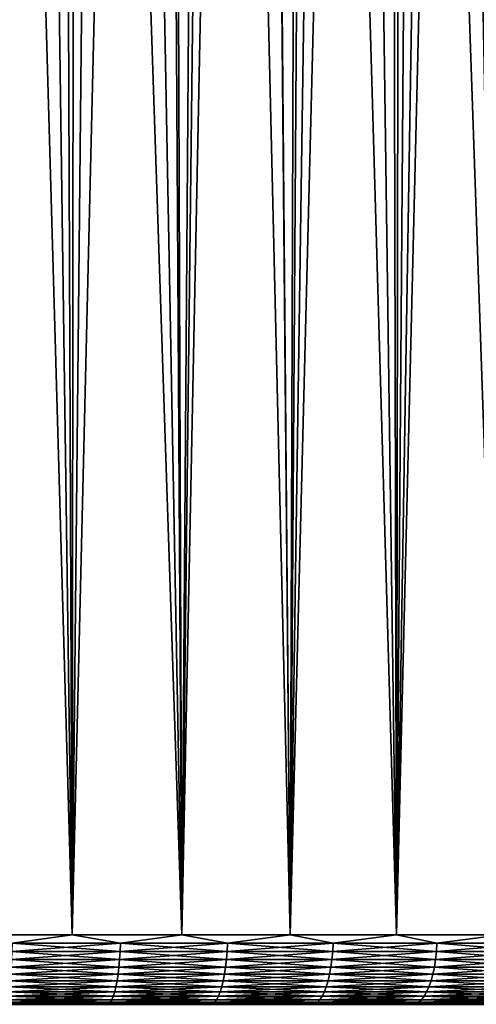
# Model space of a CAD drawing. Header units: metres. Extents: x -105 to 105, y -72 to 59.
# Tile 246 of 414: x 3.25 to 8.52, y -46.6 to -35.23. Entities that reach past the tile are written whole.
import ezdxf

# ---------------------------------------------------------------- set-up
doc = ezdxf.new("R2010")
doc.units = ezdxf.units.M
doc.layers.add('solid_509431_AD150_SW0001', color=7, linetype='CONTINUOUS')

msp = doc.modelspace()

# ---------------------------------------------------------------- linework, layer by layer
at = {"layer": 'solid_509431_AD150_SW0001'}
for points in [[(8.708877, 0.094635, -27.537439), (8.801719, -45.799999, -27.499229), (7.596418, -45.799999, -27.959316)], [(8.339525, -0.459432, -27.684847), (8.708877, 0.094635, -27.537439), (7.596418, -45.799999, -27.959316)], [(7.932608, -0.991242, -27.838734), (8.339525, -0.459432, -27.684847), (7.596418, -45.799999, -27.959316)], [(7.490045, -1.497266, -27.996248), (7.932608, -0.991242, -27.838734), (7.596418, -45.799999, -27.959316)], [(7.490045, -1.497266, -27.996248), (7.596418, -45.799999, -27.959316), (6.367217, -45.799999, -28.351099)], [(7.014879, -1.973551, -28.154146), (7.490045, -1.497266, -27.996248), (6.367217, -45.799999, -28.351099)], [(6.510724, -2.416627, -28.309244), (7.014879, -1.973551, -28.154146), (6.367217, -45.799999, -28.351099)], [(5.981711, -2.823559, -28.458546), (6.510724, -2.416627, -28.309244), (6.367217, -45.799999, -28.351099)], [(5.981711, -2.823559, -28.458546), (6.367217, -45.799999, -28.351099), (5.117981, -45.799999, -28.673342)], [(5.431322, -3.192712, -28.599506), (5.981711, -2.823559, -28.458546), (5.117981, -45.799999, -28.673342)], [(4.863314, -3.522787, -28.729958), (5.431322, -3.192712, -28.599506), (5.117981, -45.799999, -28.673342)], [(4.863314, -3.522787, -28.729958), (5.117981, -45.799999, -28.673342), (3.852643, -45.799999, -28.925034)], [(4.280476, -3.813432, -28.848167), (4.863314, -3.522787, -28.729958), (3.852643, -45.799999, -28.925034)], [(3.686414, -4.064144, -28.952654), (4.280476, -3.813432, -28.848167), (3.852643, -45.799999, -28.925034)], [(3.686414, -4.064144, -28.952654), (3.852643, -45.799999, -28.925034), (2.575183, -45.799999, -29.105381)], [(3.083935, -4.275063, -29.042305), (3.686414, -4.064144, -28.952654), (2.575183, -45.799999, -29.105381)], [(2.778164, -8.262861, 16.581596), (2.575183, -45.799999, 16.605381), (3.852643, -45.799999, 16.425034)], [(3.335215, -8.720942, 16.506897), (2.778164, -8.262861, 16.581596), (3.852643, -45.799999, 16.425034)], [(3.890133, -9.178746, 16.418633), (3.335215, -8.720942, 16.506897), (3.852643, -45.799999, 16.425034)], [(3.890133, -9.178746, 16.418633), (3.852643, -45.799999, 16.425034), (5.117981, -45.799999, 16.173342)], [(4.441618, -9.634481, 16.317057), (3.890133, -9.178746, 16.418633), (5.117981, -45.799999, 16.173342)], [(4.989218, -10.087836, 16.202343), (4.441618, -9.634481, 16.317057), (5.117981, -45.799999, 16.173342)], [(5.532023, -10.537575, 16.0748), (4.989218, -10.087836, 16.202343), (5.117981, -45.799999, 16.173342)], [(5.532023, -10.537575, 16.0748), (5.117981, -45.799999, 16.173342), (6.367217, -45.799999, 15.851098)], [(6.069523, -10.98319, 15.9347), (5.532023, -10.537575, 16.0748), (6.367217, -45.799999, 15.851098)], [(6.601126, -11.423987, 15.782366), (6.069523, -10.98319, 15.9347), (6.367217, -45.799999, 15.851098)], [(6.601126, -11.423987, 15.782366), (6.367217, -45.799999, 15.851098), (7.596418, -45.799999, 15.459316)], [(7.126254, -11.859236, 15.618162), (6.601126, -11.423987, 15.782366), (7.596418, -45.799999, 15.459316)], [(7.644522, -12.288606, 15.442425), (7.126254, -11.859236, 15.618162), (7.596418, -45.799999, 15.459316)], [(7.644522, -12.288606, 15.442425), (7.596418, -45.799999, 15.459316), (8.801719, -45.799999, 14.999229)], [(8.155377, -12.711317, 15.255576), (7.644522, -12.288606, 15.442425), (8.801719, -45.799999, 14.999229)], [(8.658558, -13.127224, 15.057965), (8.155377, -12.711317, 15.255576), (8.801719, -45.799999, 14.999229)], [(3.158331, -45.896431, -29.02623), (2.575183, -45.799999, -29.105381), (3.852643, -45.799999, -28.925034)], [(3.158331, -45.896431, 16.52623), (3.852643, -45.799999, 16.425034), (2.575183, -45.799999, 16.605381)], [(3.158331, -45.896431, -29.02623), (3.852643, -45.799999, -28.925034), (4.408226, -45.896431, -28.817659)], [(4.408226, -45.896431, 16.317659), (3.852643, -45.799999, 16.425034), (3.158331, -45.896431, 16.52623)], [(4.408226, -45.896431, -28.817659), (3.852643, -45.799999, -28.925034), (5.117981, -45.799999, -28.673342)], [(4.408226, -45.896431, 16.317659), (5.117981, -45.799999, 16.173342), (3.852643, -45.799999, 16.425034)], [(4.408226, -45.896431, -28.817659), (5.117981, -45.799999, -28.673342), (5.644734, -45.896431, -28.540552)], [(5.644734, -45.896431, 16.040552), (5.117981, -45.799999, 16.173342), (4.408226, -45.896431, 16.317659)], [(5.644734, -45.896431, -28.540552), (5.117981, -45.799999, -28.673342), (6.367217, -45.799999, -28.351099)], [(5.644734, -45.896431, 16.040552), (6.367217, -45.799999, 15.851098), (5.117981, -45.799999, 16.173342)], [(5.644734, -45.896431, -28.540552), (6.367217, -45.799999, -28.351099), (6.8641, -45.896431, -28.195747)], [(6.8641, -45.896431, 15.695748), (6.367217, -45.799999, 15.851098), (5.644734, -45.896431, 16.040552)], [(6.8641, -45.896431, -28.195747), (6.367217, -45.799999, -28.351099), (7.596418, -45.799999, -27.959316)], [(6.8641, -45.896431, 15.695748), (7.596418, -45.799999, 15.459316), (6.367217, -45.799999, 15.851098)], [(6.8641, -45.896431, -28.195747), (7.596418, -45.799999, -27.959316), (8.062618, -45.896431, -27.784296)], [(8.062618, -45.896431, 15.284296), (7.596418, -45.799999, 15.459316), (6.8641, -45.896431, 15.695748)], [(8.062618, -45.896431, -27.784296), (7.596418, -45.799999, -27.959316), (8.801719, -45.799999, -27.499229)], [(8.062618, -45.896431, 15.284296), (8.801719, -45.799999, 14.999229), (7.596418, -45.799999, 15.459316)], [(8.062618, -45.896431, -27.784296), (8.801719, -45.799999, -27.499229), (9.236651, -45.896431, -27.307446)], [(9.236651, -45.896431, 14.807445), (8.801719, -45.799999, 14.999229), (8.062618, -45.896431, 15.284296)], [(4.408226, -45.896431, -28.817659), (4.404883, -45.991547, -28.800547), (3.155936, -45.991547, -29.008959)], [(3.158331, -45.896431, -29.02623), (4.408226, -45.896431, -28.817659), (3.155936, -45.991547, -29.008959)], [(3.158331, -45.896431, 16.52623), (3.155936, -45.991547, 16.508959), (4.404883, -45.991547, 16.300547)], [(4.408226, -45.896431, 16.317659), (3.158331, -45.896431, 16.52623), (4.404883, -45.991547, 16.300547)], [(5.644734, -45.896431, -28.540552), (5.640454, -45.991547, -28.523649), (4.404883, -45.991547, -28.800547)], [(4.408226, -45.896431, -28.817659), (5.644734, -45.896431, -28.540552), (4.404883, -45.991547, -28.800547)], [(4.408226, -45.896431, 16.317659), (4.404883, -45.991547, 16.300547), (5.640454, -45.991547, 16.023649)], [(5.644734, -45.896431, 16.040552), (4.408226, -45.896431, 16.317659), (5.640454, -45.991547, 16.023649)], [(6.8641, -45.896431, -28.195747), (6.858894, -45.991547, -28.179106), (5.640454, -45.991547, -28.523649)], [(5.644734, -45.896431, -28.540552), (6.8641, -45.896431, -28.195747), (5.640454, -45.991547, -28.523649)], [(5.644734, -45.896431, 16.040552), (5.640454, -45.991547, 16.023649), (6.858894, -45.991547, 15.679107)], [(6.8641, -45.896431, 15.695748), (5.644734, -45.896431, 16.040552), (6.858894, -45.991547, 15.679107)], [(8.062618, -45.896431, -27.784296), (8.056504, -45.991547, -27.767965), (6.858894, -45.991547, -28.179106)], [(6.8641, -45.896431, -28.195747), (8.062618, -45.896431, -27.784296), (6.858894, -45.991547, -28.179106)], [(6.8641, -45.896431, 15.695748), (6.858894, -45.991547, 15.679107), (8.056504, -45.991547, 15.267966)], [(8.062618, -45.896431, 15.284296), (6.8641, -45.896431, 15.695748), (8.056504, -45.991547, 15.267966)], [(9.236651, -45.896431, -27.307446), (9.229648, -45.991547, -27.291477), (8.056504, -45.991547, -27.767965)], [(8.062618, -45.896431, -27.784296), (9.236651, -45.896431, -27.307446), (8.056504, -45.991547, -27.767965)], [(8.062618, -45.896431, 15.284296), (8.056504, -45.991547, 15.267966), (9.229648, -45.991547, 14.791477)], [(9.236651, -45.896431, 14.807445), (8.062618, -45.896431, 15.284296), (9.229648, -45.991547, 14.791477)], [(4.404883, -45.991547, -28.800547), (4.399365, -46.083866, -28.772295), (3.151982, -46.083866, -28.980446)], [(3.155936, -45.991547, -29.008959), (4.404883, -45.991547, -28.800547), (3.151982, -46.083866, -28.980446)], [(3.155936, -45.991547, 16.508959), (3.151982, -46.083866, 16.480446), (4.399365, -46.083866, 16.272295)], [(4.404883, -45.991547, 16.300547), (3.155936, -45.991547, 16.508959), (4.399365, -46.083866, 16.272295)], [(5.640454, -45.991547, -28.523649), (5.633387, -46.083866, -28.495743), (4.399365, -46.083866, -28.772295)], [(4.404883, -45.991547, -28.800547), (5.640454, -45.991547, -28.523649), (4.399365, -46.083866, -28.772295)], [(4.404883, -45.991547, 16.300547), (4.399365, -46.083866, 16.272295), (5.633387, -46.083866, 15.995744)], [(5.640454, -45.991547, 16.023649), (4.404883, -45.991547, 16.300547), (5.633387, -46.083866, 15.995744)], [(6.858894, -45.991547, -28.179106), (6.850301, -46.083866, -28.151632), (5.633387, -46.083866, -28.495743)], [(5.640454, -45.991547, -28.523649), (6.858894, -45.991547, -28.179106), (5.633387, -46.083866, -28.495743)], [(5.640454, -45.991547, 16.023649), (5.633387, -46.083866, 15.995744), (6.850301, -46.083866, 15.651633)], [(6.858894, -45.991547, 15.679107), (5.640454, -45.991547, 16.023649), (6.850301, -46.083866, 15.651633)], [(8.056504, -45.991547, -27.767965), (8.046412, -46.083866, -27.741009), (6.850301, -46.083866, -28.151632)], [(6.858894, -45.991547, -28.179106), (8.056504, -45.991547, -27.767965), (6.850301, -46.083866, -28.151632)], [(6.858894, -45.991547, 15.679107), (6.850301, -46.083866, 15.651633), (8.046412, -46.083866, 15.241008)], [(8.056504, -45.991547, 15.267966), (6.858894, -45.991547, 15.679107), (8.046412, -46.083866, 15.241008)], [(9.229648, -45.991547, -27.291477), (9.218084, -46.083866, -27.265116), (8.046412, -46.083866, -27.741009)], [(8.056504, -45.991547, -27.767965), (9.229648, -45.991547, -27.291477), (8.046412, -46.083866, -27.741009)], [(8.056504, -45.991547, 15.267966), (8.046412, -46.083866, 15.241008), (9.218084, -46.083866, 14.765116)], [(9.229648, -45.991547, 14.791477), (8.056504, -45.991547, 15.267966), (9.218084, -46.083866, 14.765116)], [(4.399365, -46.083866, -28.772295), (4.391751, -46.172035, -28.733316), (3.146527, -46.172035, -28.941107)], [(3.151982, -46.083866, -28.980446), (4.399365, -46.083866, -28.772295), (3.146527, -46.172035, -28.941107)], [(3.151982, -46.083866, 16.480446), (3.146527, -46.172035, 16.441107), (4.391751, -46.172035, 16.233316)], [(4.399365, -46.083866, 16.272295), (3.151982, -46.083866, 16.480446), (4.391751, -46.172035, 16.233316)], [(5.633387, -46.083866, -28.495743), (5.623638, -46.172035, -28.457245), (4.391751, -46.172035, -28.733316)], [(4.399365, -46.083866, -28.772295), (5.633387, -46.083866, -28.495743), (4.391751, -46.172035, -28.733316)], [(4.399365, -46.083866, 16.272295), (4.391751, -46.172035, 16.233316), (5.623638, -46.172035, 15.957244)], [(5.633387, -46.083866, 15.995744), (4.399365, -46.083866, 16.272295), (5.623638, -46.172035, 15.957244)], [(6.850301, -46.083866, -28.151632), (6.838446, -46.172035, -28.113729), (5.623638, -46.172035, -28.457245)], [(5.633387, -46.083866, -28.495743), (6.850301, -46.083866, -28.151632), (5.623638, -46.172035, -28.457245)], [(5.633387, -46.083866, 15.995744), (5.623638, -46.172035, 15.957244), (6.838446, -46.172035, 15.613729)], [(6.850301, -46.083866, 15.651633), (5.633387, -46.083866, 15.995744), (6.838446, -46.172035, 15.613729)], [(8.046412, -46.083866, -27.741009), (8.032486, -46.172035, -27.703815), (6.838446, -46.172035, -28.113729)], [(6.850301, -46.083866, -28.151632), (8.046412, -46.083866, -27.741009), (6.838446, -46.172035, -28.113729)], [(6.850301, -46.083866, 15.651633), (6.838446, -46.172035, 15.613729), (8.032486, -46.172035, 15.203815)], [(8.046412, -46.083866, 15.241008), (6.850301, -46.083866, 15.651633), (8.032486, -46.172035, 15.203815)], [(9.218084, -46.083866, -27.265116), (9.202131, -46.172035, -27.228746), (8.032486, -46.172035, -27.703815)], [(8.046412, -46.083866, -27.741009), (9.218084, -46.083866, -27.265116), (8.032486, -46.172035, -27.703815)], [(8.046412, -46.083866, 15.241008), (8.032486, -46.172035, 15.203815), (9.202131, -46.172035, 14.728746)], [(9.218084, -46.083866, 14.765116), (8.046412, -46.083866, 15.241008), (9.202131, -46.172035, 14.728746)], [(4.382154, -46.254768, -28.684183), (4.370713, -46.33086, -28.62561), (3.131454, -46.33086, -28.832405)], [(3.139651, -46.254768, -28.89152), (4.382154, -46.254768, -28.684183), (3.131454, -46.33086, -28.832405)], [(3.139651, -46.254768, 16.39152), (3.131454, -46.33086, 16.332405), (4.370713, -46.33086, 16.12561)], [(4.391751, -46.172035, -28.733316), (4.382154, -46.254768, -28.684183), (3.139651, -46.254768, -28.89152)], [(3.146527, -46.172035, -28.941107), (4.391751, -46.172035, -28.733316), (3.139651, -46.254768, -28.89152)], [(3.146527, -46.172035, 16.441107), (3.139651, -46.254768, 16.39152), (4.382154, -46.254768, 16.184183)], [(4.382154, -46.254768, 16.184183), (3.139651, -46.254768, 16.39152), (4.370713, -46.33086, 16.12561)], [(4.391751, -46.172035, 16.233316), (3.146527, -46.172035, 16.441107), (4.382154, -46.254768, 16.184183)], [(5.611348, -46.254768, -28.408714), (5.596698, -46.33086, -28.350861), (4.370713, -46.33086, -28.62561)], [(4.382154, -46.254768, -28.684183), (5.611348, -46.254768, -28.408714), (4.370713, -46.33086, -28.62561)], [(4.382154, -46.254768, 16.184183), (4.370713, -46.33086, 16.12561), (5.596698, -46.33086, 15.850861)], [(5.623638, -46.172035, -28.457245), (5.611348, -46.254768, -28.408714), (4.382154, -46.254768, -28.684183)], [(4.391751, -46.172035, -28.733316), (5.623638, -46.172035, -28.457245), (4.382154, -46.254768, -28.684183)], [(4.391751, -46.172035, 16.233316), (4.382154, -46.254768, 16.184183), (5.611348, -46.254768, 15.908713)], [(5.611348, -46.254768, 15.908713), (4.382154, -46.254768, 16.184183), (5.596698, -46.33086, 15.850861)], [(5.623638, -46.172035, 15.957244), (4.391751, -46.172035, 16.233316), (5.611348, -46.254768, 15.908713)], [(6.823502, -46.254768, -28.065948), (6.805686, -46.33086, -28.008991), (5.596698, -46.33086, -28.350861)], [(5.611348, -46.254768, -28.408714), (6.823502, -46.254768, -28.065948), (5.596698, -46.33086, -28.350861)], [(5.611348, -46.254768, 15.908713), (5.596698, -46.33086, 15.850861), (6.805686, -46.33086, 15.508991)], [(6.838446, -46.172035, -28.113729), (6.823502, -46.254768, -28.065948), (5.611348, -46.254768, -28.408714)], [(5.623638, -46.172035, -28.457245), (6.838446, -46.172035, -28.113729), (5.611348, -46.254768, -28.408714)], [(5.623638, -46.172035, 15.957244), (5.611348, -46.254768, 15.908713), (6.823502, -46.254768, 15.565949)], [(6.823502, -46.254768, 15.565949), (5.611348, -46.254768, 15.908713), (6.805686, -46.33086, 15.508991)], [(6.838446, -46.172035, 15.613729), (5.623638, -46.172035, 15.957244), (6.823502, -46.254768, 15.565949)], [(8.014932, -46.254768, -27.656931), (7.994006, -46.33086, -27.60104), (6.805686, -46.33086, -28.008991)], [(6.823502, -46.254768, -28.065948), (8.014932, -46.254768, -27.656931), (6.805686, -46.33086, -28.008991)], [(6.823502, -46.254768, 15.565949), (6.805686, -46.33086, 15.508991), (7.994006, -46.33086, 15.10104)], [(8.032486, -46.172035, -27.703815), (8.014932, -46.254768, -27.656931), (6.823502, -46.254768, -28.065948)], [(6.838446, -46.172035, -28.113729), (8.032486, -46.172035, -27.703815), (6.823502, -46.254768, -28.065948)], [(6.838446, -46.172035, 15.613729), (6.823502, -46.254768, 15.565949), (8.014932, -46.254768, 15.156931)], [(8.014932, -46.254768, 15.156931), (6.823502, -46.254768, 15.565949), (7.994006, -46.33086, 15.10104)], [(8.032486, -46.172035, 15.203815), (6.838446, -46.172035, 15.613729), (8.014932, -46.254768, 15.156931)], [(9.182021, -46.254768, -27.182899), (9.158049, -46.33086, -27.128246), (7.994006, -46.33086, -27.60104)], [(8.014932, -46.254768, -27.656931), (9.182021, -46.254768, -27.182899), (7.994006, -46.33086, -27.60104)], [(8.014932, -46.254768, 15.156931), (7.994006, -46.33086, 15.10104), (9.158049, -46.33086, 14.628247)], [(9.202131, -46.172035, -27.228746), (9.182021, -46.254768, -27.182899), (8.014932, -46.254768, -27.656931)], [(8.032486, -46.172035, -27.703815), (9.202131, -46.172035, -27.228746), (8.014932, -46.254768, -27.656931)], [(8.032486, -46.172035, 15.203815), (8.014932, -46.254768, 15.156931), (9.182021, -46.254768, 14.6829)], [(9.182021, -46.254768, 14.6829), (8.014932, -46.254768, 15.156931), (9.158049, -46.33086, 14.628247)], [(9.202131, -46.172035, 14.728746), (8.032486, -46.172035, 15.203815), (9.182021, -46.254768, 14.6829)], [(4.370713, -46.33086, -28.62561), (4.357595, -46.399193, -28.558455), (3.122055, -46.399193, -28.764629)], [(3.131454, -46.33086, -28.832405), (4.370713, -46.33086, -28.62561), (3.122055, -46.399193, -28.764629)], [(3.131454, -46.33086, 16.332405), (3.122055, -46.399193, 16.264629), (4.357595, -46.399193, 16.058455)], [(4.370713, -46.33086, 16.12561), (3.131454, -46.33086, 16.332405), (4.357595, -46.399193, 16.058455)], [(5.596698, -46.33086, -28.350861), (5.579901, -46.399193, -28.284531), (4.357595, -46.399193, -28.558455)], [(4.370713, -46.33086, -28.62561), (5.596698, -46.33086, -28.350861), (4.357595, -46.399193, -28.558455)], [(4.370713, -46.33086, 16.12561), (4.357595, -46.399193, 16.058455), (5.579901, -46.399193, 15.78453)], [(5.596698, -46.33086, 15.850861), (4.370713, -46.33086, 16.12561), (5.579901, -46.399193, 15.78453)], [(6.805686, -46.33086, -28.008991), (6.785261, -46.399193, -27.943687), (5.579901, -46.399193, -28.284531)], [(5.596698, -46.33086, -28.350861), (6.805686, -46.33086, -28.008991), (5.579901, -46.399193, -28.284531)], [(5.596698, -46.33086, 15.850861), (5.579901, -46.399193, 15.78453), (6.785261, -46.399193, 15.443686)], [(6.805686, -46.33086, 15.508991), (5.596698, -46.33086, 15.850861), (6.785261, -46.399193, 15.443686)], [(7.994006, -46.33086, -27.60104), (7.970014, -46.399193, -27.536961), (6.785261, -46.399193, -27.943687)], [(6.805686, -46.33086, -28.008991), (7.994006, -46.33086, -27.60104), (6.785261, -46.399193, -27.943687)], [(6.805686, -46.33086, 15.508991), (6.785261, -46.399193, 15.443686), (7.970014, -46.399193, 15.036961)], [(7.994006, -46.33086, 15.10104), (6.805686, -46.33086, 15.508991), (7.970014, -46.399193, 15.036961)], [(9.158049, -46.33086, -27.128246), (9.130563, -46.399193, -27.065586), (7.970014, -46.399193, -27.536961)], [(7.994006, -46.33086, -27.60104), (9.158049, -46.33086, -27.128246), (7.970014, -46.399193, -27.536961)], [(7.994006, -46.33086, 15.10104), (7.970014, -46.399193, 15.036961), (9.130563, -46.399193, 14.565586)], [(9.158049, -46.33086, 14.628247), (7.994006, -46.33086, 15.10104), (9.130563, -46.399193, 14.565586)], [(4.342992, -46.458771, -28.483698), (4.327118, -46.508724, -28.402433), (3.10022, -46.508724, -28.607166)], [(3.111593, -46.458771, -28.689182), (4.342992, -46.458771, -28.483698), (3.10022, -46.508724, -28.607166)], [(3.111593, -46.458771, 16.189182), (3.10022, -46.508724, 16.107166), (4.327118, -46.508724, 15.902433)], [(4.357595, -46.399193, -28.558455), (4.342992, -46.458771, -28.483698), (3.111593, -46.458771, -28.689182)], [(3.122055, -46.399193, -28.764629), (4.357595, -46.399193, -28.558455), (3.111593, -46.458771, -28.689182)], [(3.122055, -46.399193, 16.264629), (3.111593, -46.458771, 16.189182), (4.342992, -46.458771, 15.983699)], [(4.342992, -46.458771, 15.983699), (3.111593, -46.458771, 16.189182), (4.327118, -46.508724, 15.902433)], [(4.357595, -46.399193, 16.058455), (3.122055, -46.399193, 16.264629), (4.342992, -46.458771, 15.983699)], [(5.561203, -46.458771, -28.210691), (5.540876, -46.508724, -28.130424), (4.327118, -46.508724, -28.402433)], [(4.342992, -46.458771, -28.483698), (5.561203, -46.458771, -28.210691), (4.327118, -46.508724, -28.402433)], [(4.342992, -46.458771, 15.983699), (4.327118, -46.508724, 15.902433), (5.540876, -46.508724, 15.630424)], [(5.579901, -46.399193, -28.284531), (5.561203, -46.458771, -28.210691), (4.342992, -46.458771, -28.483698)], [(4.357595, -46.399193, -28.558455), (5.579901, -46.399193, -28.284531), (4.342992, -46.458771, -28.483698)], [(4.357595, -46.399193, 16.058455), (4.342992, -46.458771, 15.983699), (5.561203, -46.458771, 15.710691)], [(5.561203, -46.458771, 15.710691), (4.342992, -46.458771, 15.983699), (5.540876, -46.508724, 15.630424)], [(5.579901, -46.399193, 15.78453), (4.357595, -46.399193, 16.058455), (5.561203, -46.458771, 15.710691)], [(6.762523, -46.458771, -27.870991), (6.737806, -46.508724, -27.791965), (5.540876, -46.508724, -28.130424)], [(5.561203, -46.458771, -28.210691), (6.762523, -46.458771, -27.870991), (5.540876, -46.508724, -28.130424)], [(5.561203, -46.458771, 15.710691), (5.540876, -46.508724, 15.630424), (6.737806, -46.508724, 15.291965)], [(6.785261, -46.399193, -27.943687), (6.762523, -46.458771, -27.870991), (5.561203, -46.458771, -28.210691)], [(5.579901, -46.399193, -28.284531), (6.785261, -46.399193, -27.943687), (5.561203, -46.458771, -28.210691)], [(5.579901, -46.399193, 15.78453), (5.561203, -46.458771, 15.710691), (6.762523, -46.458771, 15.370991)], [(6.762523, -46.458771, 15.370991), (5.561203, -46.458771, 15.710691), (6.737806, -46.508724, 15.291965)], [(6.785261, -46.399193, 15.443686), (5.579901, -46.399193, 15.78453), (6.762523, -46.458771, 15.370991)], [(7.943306, -46.458771, -27.465628), (7.914273, -46.508724, -27.388083), (6.737806, -46.508724, -27.791965)], [(6.762523, -46.458771, -27.870991), (7.943306, -46.458771, -27.465628), (6.737806, -46.508724, -27.791965)], [(6.762523, -46.458771, 15.370991), (6.737806, -46.508724, 15.291965), (7.914273, -46.508724, 14.888083)], [(7.970014, -46.399193, -27.536961), (7.943306, -46.458771, -27.465628), (6.762523, -46.458771, -27.870991)], [(6.785261, -46.399193, -27.943687), (7.970014, -46.399193, -27.536961), (6.762523, -46.458771, -27.870991)], [(6.785261, -46.399193, 15.443686), (6.762523, -46.458771, 15.370991), (7.943306, -46.458771, 14.965627)], [(7.943306, -46.458771, 14.965627), (6.762523, -46.458771, 15.370991), (7.914273, -46.508724, 14.888083)], [(7.970014, -46.399193, 15.036961), (6.785261, -46.399193, 15.443686), (7.943306, -46.458771, 14.965627)], [(9.099966, -46.458771, -26.995832), (9.066705, -46.508724, -26.920006), (7.914273, -46.508724, -27.388083)], [(7.943306, -46.458771, -27.465628), (9.099966, -46.458771, -26.995832), (7.914273, -46.508724, -27.388083)], [(7.943306, -46.458771, 14.965627), (7.914273, -46.508724, 14.888083), (9.066705, -46.508724, 14.420006)], [(9.130563, -46.399193, -27.065586), (9.099966, -46.458771, -26.995832), (7.943306, -46.458771, -27.465628)], [(7.970014, -46.399193, -27.536961), (9.130563, -46.399193, -27.065586), (7.943306, -46.458771, -27.465628)], [(7.970014, -46.399193, 15.036961), (7.943306, -46.458771, 14.965627), (9.099966, -46.458771, 14.495832)], [(9.099966, -46.458771, 14.495832), (7.943306, -46.458771, 14.965627), (9.066705, -46.508724, 14.420006)], [(9.130563, -46.399193, 14.565586), (7.970014, -46.399193, 15.036961), (9.099966, -46.458771, 14.495832)], [(6.146245, -46.599998, 15.08222), (-6.146245, -46.599998, 15.08222), (-7.332781, -46.599998, 14.704005)], [(0, -46.599998, 14.904347), (6.146245, -46.599998, 15.08222), (-7.332781, -46.599998, 14.704005)], [(-6.146245, -46.599998, -27.58222), (6.146245, -46.599998, -27.58222), (7.332781, -46.599998, -27.204004)], [(0, -46.599998, -27.404348), (-6.146245, -46.599998, -27.58222), (7.332781, -46.599998, -27.204004)], [(-6.146245, -46.599998, -27.58222), (-4.940343, -46.599998, -27.893312), (6.146245, -46.599998, -27.58222)], [(4.940343, -46.599998, 15.393313), (-4.940344, -46.599998, 15.393312), (-6.146245, -46.599998, 15.08222)], [(6.146245, -46.599998, 15.08222), (4.940343, -46.599998, 15.393313), (-6.146245, -46.599998, 15.08222)], [(3.718961, -46.599998, 15.636281), (-3.718961, -46.599998, 15.636281), (-4.940344, -46.599998, 15.393312)], [(4.940343, -46.599998, 15.393313), (3.718961, -46.599998, 15.636281), (-4.940344, -46.599998, 15.393312)], [(-4.940343, -46.599998, -27.893312), (4.940344, -46.599998, -27.893312), (6.146245, -46.599998, -27.58222)], [(-4.940343, -46.599998, -27.893312), (-3.718961, -46.599998, -28.13628), (4.940344, -46.599998, -27.893312)], [(-3.718961, -46.599998, -28.13628), (3.718961, -46.599998, -28.13628), (4.940344, -46.599998, -27.893312)], [(-3.718961, -46.599998, -28.13628), (-2.485796, -46.599998, -28.310389), (3.718961, -46.599998, -28.13628)], [(3.718961, -46.599998, 15.636281), (2.485796, -46.599998, 15.81039), (-3.718961, -46.599998, 15.636281)], [(-2.485796, -46.599998, -28.310389), (2.485797, -46.599998, -28.310389), (3.718961, -46.599998, -28.13628)], [(1.207667, -46.599998, -27.369846), (0, -46.599998, -27.404348), (7.332781, -46.599998, -27.204004)], [(1.207667, -46.599998, 14.869846), (6.146245, -46.599998, 15.08222), (0, -46.599998, 14.904347)], [(2.411435, -46.599998, -27.266455), (1.207667, -46.599998, -27.369846), (7.332781, -46.599998, -27.204004)], [(1.207667, -46.599998, 14.869846), (2.411435, -46.599998, 14.766455), (6.146245, -46.599998, 15.08222)], [(3.549259, -46.602993, -27.139441), (2.372395, -46.602993, -27.305586), (2.411435, -46.599998, -27.266455)], [(2.372395, -46.602993, 14.805586), (3.549259, -46.602993, 14.639441), (2.411435, -46.599998, 14.766455)], [(3.607265, -46.599998, -27.094521), (2.411435, -46.599998, -27.266455), (7.332781, -46.599998, -27.204004)], [(2.411435, -46.599998, 14.766455), (7.332781, -46.599998, 14.704005), (6.146245, -46.599998, 15.08222)], [(2.411435, -46.599998, 14.766455), (3.607265, -46.599998, 14.594521), (7.332781, -46.599998, 14.704005)], [(3.549259, -46.602993, -27.139441), (2.411435, -46.599998, -27.266455), (3.607265, -46.599998, -27.094521)], [(3.549259, -46.602993, 14.639441), (3.607265, -46.599998, 14.594521), (2.411435, -46.599998, 14.766455)], [(3.062349, -46.594296, 15.83406), (2.485796, -46.599998, 15.81039), (3.718961, -46.599998, 15.636281)], [(3.062349, -46.594296, -28.334061), (3.718961, -46.599998, -28.13628), (2.485797, -46.599998, -28.310389)], [(4.2925, -46.576984, -28.225203), (4.27426, -46.594296, -28.131828), (3.062349, -46.594296, -28.334061)], [(3.075417, -46.576984, -28.428299), (4.2925, -46.576984, -28.225203), (3.062349, -46.594296, -28.334061)], [(3.075417, -46.576984, 15.928298), (3.062349, -46.594296, 15.83406), (4.27426, -46.594296, 15.631827)], [(3.062349, -46.594296, -28.334061), (4.27426, -46.594296, -28.131828), (3.718961, -46.599998, -28.13628)], [(4.27426, -46.594296, 15.631827), (3.062349, -46.594296, 15.83406), (3.718961, -46.599998, 15.636281)], [(4.310205, -46.548321, -28.315847), (4.2925, -46.576984, -28.225203), (3.075417, -46.576984, -28.428299)], [(3.088102, -46.548321, -28.519779), (4.310205, -46.548321, -28.315847), (3.075417, -46.576984, -28.428299)], [(3.088102, -46.548321, 16.019779), (3.075417, -46.576984, 15.928298), (4.2925, -46.576984, 15.725204)], [(4.2925, -46.576984, 15.725204), (3.075417, -46.576984, 15.928298), (4.27426, -46.594296, 15.631827)], [(4.327118, -46.508724, -28.402433), (4.310205, -46.548321, -28.315847), (3.088102, -46.548321, -28.519779)], [(3.10022, -46.508724, -28.607166), (4.327118, -46.508724, -28.402433), (3.088102, -46.548321, -28.519779)], [(3.10022, -46.508724, 16.107166), (3.088102, -46.548321, 16.019779), (4.310205, -46.548321, 15.815846)], [(4.310205, -46.548321, 15.815846), (3.088102, -46.548321, 16.019779), (4.2925, -46.576984, 15.725204)], [(4.327118, -46.508724, 15.902433), (3.10022, -46.508724, 16.107166), (4.310205, -46.548321, 15.815846)], [(4.714955, -46.602993, -26.90757), (3.549259, -46.602993, -27.139441), (3.607265, -46.599998, -27.094521)], [(3.549259, -46.602993, 14.639441), (4.714955, -46.602993, 14.407569), (3.607265, -46.599998, 14.594521)], [(3.607265, -46.599998, -27.094521), (7.332781, -46.599998, -27.204004), (8.496221, -46.599998, -26.759855)], [(4.791408, -46.599998, -26.854582), (3.607265, -46.599998, -27.094521), (8.496221, -46.599998, -26.759855)], [(3.607265, -46.599998, 14.594521), (4.791408, -46.599998, 14.354582), (7.332781, -46.599998, 14.704005)], [(4.714955, -46.602993, -26.90757), (3.607265, -46.599998, -27.094521), (4.791408, -46.599998, -26.854582)], [(4.714955, -46.602993, 14.407569), (4.791408, -46.599998, 14.354582), (3.607265, -46.599998, 14.594521)], [(4.27426, -46.594296, -28.131828), (4.940344, -46.599998, -27.893312), (3.718961, -46.599998, -28.13628)], [(4.27426, -46.594296, 15.631827), (3.718961, -46.599998, 15.636281), (4.940343, -46.599998, 15.393313)], [(5.496546, -46.576984, -27.95537), (5.473191, -46.594296, -27.863142), (4.27426, -46.594296, -28.131828)], [(4.2925, -46.576984, -28.225203), (5.496546, -46.576984, -27.95537), (4.27426, -46.594296, -28.131828)], [(4.2925, -46.576984, 15.725204), (4.27426, -46.594296, 15.631827), (5.473191, -46.594296, 15.363141)], [(4.27426, -46.594296, -28.131828), (5.473191, -46.594296, -27.863142), (4.940344, -46.599998, -27.893312)], [(5.473191, -46.594296, 15.363141), (4.27426, -46.594296, 15.631827), (4.940343, -46.599998, 15.393313)], [(5.519218, -46.548321, -28.044901), (5.496546, -46.576984, -27.95537), (4.2925, -46.576984, -28.225203)], [(4.310205, -46.548321, -28.315847), (5.519218, -46.548321, -28.044901), (4.2925, -46.576984, -28.225203)], [(4.310205, -46.548321, 15.815846), (4.2925, -46.576984, 15.725204), (5.496546, -46.576984, 15.45537)], [(5.496546, -46.576984, 15.45537), (4.2925, -46.576984, 15.725204), (5.473191, -46.594296, 15.363141)], [(5.540876, -46.508724, -28.130424), (5.519218, -46.548321, -28.044901), (4.310205, -46.548321, -28.315847)], [(4.327118, -46.508724, -28.402433), (5.540876, -46.508724, -28.130424), (4.310205, -46.548321, -28.315847)], [(4.327118, -46.508724, 15.902433), (4.310205, -46.548321, 15.815846), (5.519218, -46.548321, 15.544901)], [(5.519218, -46.548321, 15.544901), (4.310205, -46.548321, 15.815846), (5.496546, -46.576984, 15.45537)], [(5.540876, -46.508724, 15.630424), (4.327118, -46.508724, 15.902433), (5.519218, -46.548321, 15.544901)], [(5.865817, -46.602993, -26.610701), (4.714955, -46.602993, -26.90757), (4.791408, -46.599998, -26.854582)], [(4.714955, -46.602993, 14.407569), (5.865817, -46.602993, 14.110702), (4.791408, -46.599998, 14.354582)], [(5.959854, -46.599998, -26.547453), (4.791408, -46.599998, -26.854582), (8.496221, -46.599998, -26.759855)], [(4.791408, -46.599998, 14.354582), (8.49622, -46.599998, 14.259856), (7.332781, -46.599998, 14.704005)], [(4.791408, -46.599998, 14.354582), (5.959854, -46.599998, 14.047452), (8.49622, -46.599998, 14.259856)], [(5.865817, -46.602993, -26.610701), (4.791408, -46.599998, -26.854582), (5.959854, -46.599998, -26.547453)], [(5.865817, -46.602993, 14.110702), (5.959854, -46.599998, 14.047452), (4.791408, -46.599998, 14.354582)], [(5.473191, -46.594296, 15.363141), (4.940343, -46.599998, 15.393313), (6.146245, -46.599998, 15.08222)], [(5.473191, -46.594296, -27.863142), (6.146245, -46.599998, -27.58222), (4.940344, -46.599998, -27.893312)], [(6.6839, -46.576984, -27.619617), (6.655499, -46.594296, -27.528816), (5.473191, -46.594296, -27.863142)], [(5.496546, -46.576984, -27.95537), (6.6839, -46.576984, -27.619617), (5.473191, -46.594296, -27.863142)], [(5.496546, -46.576984, 15.45537), (5.473191, -46.594296, 15.363141), (6.655499, -46.594296, 15.028816)], [(5.473191, -46.594296, -27.863142), (6.655499, -46.594296, -27.528816), (6.146245, -46.599998, -27.58222)], [(6.655499, -46.594296, 15.028816), (5.473191, -46.594296, 15.363141), (6.146245, -46.599998, 15.08222)], [(6.71147, -46.548321, -27.707764), (6.6839, -46.576984, -27.619617), (5.496546, -46.576984, -27.95537)], [(5.519218, -46.548321, -28.044901), (6.71147, -46.548321, -27.707764), (5.496546, -46.576984, -27.95537)], [(5.519218, -46.548321, 15.544901), (5.496546, -46.576984, 15.45537), (6.6839, -46.576984, 15.119618)], [(6.6839, -46.576984, 15.119618), (5.496546, -46.576984, 15.45537), (6.655499, -46.594296, 15.028816)], [(6.737806, -46.508724, -27.791965), (6.71147, -46.548321, -27.707764), (5.519218, -46.548321, -28.044901)], [(5.540876, -46.508724, -28.130424), (6.737806, -46.508724, -27.791965), (5.519218, -46.548321, -28.044901)], [(5.540876, -46.508724, 15.630424), (5.519218, -46.548321, 15.544901), (6.71147, -46.548321, 15.207764)], [(6.71147, -46.548321, 15.207764), (5.519218, -46.548321, 15.544901), (6.6839, -46.576984, 15.119618)], [(6.737806, -46.508724, 15.291965), (5.540876, -46.508724, 15.630424), (6.71147, -46.548321, 15.207764)], [(6.998223, -46.602993, -26.249771), (5.865817, -46.602993, -26.610701), (5.959854, -46.599998, -26.547453)], [(5.865817, -46.602993, 14.110702), (6.998223, -46.602993, 13.749771), (5.959854, -46.599998, 14.047452)], [(5.959854, -46.599998, -26.547453), (8.496221, -46.599998, -26.759855), (9.632976, -46.599998, -26.251144)], [(7.108906, -46.599998, -26.174101), (5.959854, -46.599998, -26.547453), (9.632976, -46.599998, -26.251144)], [(5.959854, -46.599998, 14.047452), (9.632976, -46.599998, 13.751143), (8.49622, -46.599998, 14.259856)], [(5.959854, -46.599998, 14.047452), (7.108906, -46.599998, 13.674102), (9.632976, -46.599998, 13.751143)], [(6.998223, -46.602993, -26.249771), (5.959854, -46.599998, -26.547453), (7.108906, -46.599998, -26.174101)], [(6.998223, -46.602993, 13.749771), (7.108906, -46.599998, 13.674102), (5.959854, -46.599998, 14.047452)], [(6.655499, -46.594296, -27.528816), (7.332781, -46.599998, -27.204004), (6.146245, -46.599998, -27.58222)], [(6.655499, -46.594296, 15.028816), (6.146245, -46.599998, 15.08222), (7.332781, -46.599998, 14.704005)], [(7.850955, -46.576984, -27.218967), (7.817595, -46.594296, -27.129868), (6.655499, -46.594296, -27.528816)], [(6.6839, -46.576984, -27.619617), (7.850955, -46.576984, -27.218967), (6.655499, -46.594296, -27.528816)], [(6.6839, -46.576984, 15.119618), (6.655499, -46.594296, 15.028816), (7.817595, -46.594296, 14.629869)], [(6.655499, -46.594296, -27.528816), (7.817595, -46.594296, -27.129868), (7.332781, -46.599998, -27.204004)], [(7.817595, -46.594296, 14.629869), (6.655499, -46.594296, 15.028816), (7.332781, -46.599998, 14.704005)], [(7.883338, -46.548321, -27.30546), (7.850955, -46.576984, -27.218967), (6.6839, -46.576984, -27.619617)], [(6.71147, -46.548321, -27.707764), (7.883338, -46.548321, -27.30546), (6.6839, -46.576984, -27.619617)], [(6.71147, -46.548321, 15.207764), (6.6839, -46.576984, 15.119618), (7.850955, -46.576984, 14.718967)], [(7.850955, -46.576984, 14.718967), (6.6839, -46.576984, 15.119618), (7.817595, -46.594296, 14.629869)], [(7.914273, -46.508724, -27.388083), (7.883338, -46.548321, -27.30546), (6.71147, -46.548321, -27.707764)], [(6.737806, -46.508724, -27.791965), (7.914273, -46.508724, -27.388083), (6.71147, -46.548321, -27.707764)], [(6.737806, -46.508724, 15.291965), (6.71147, -46.548321, 15.207764), (7.883338, -46.548321, 14.805461)], [(7.883338, -46.548321, 14.805461), (6.71147, -46.548321, 15.207764), (7.850955, -46.576984, 14.718967)], [(7.914273, -46.508724, 14.888083), (6.737806, -46.508724, 15.291965), (7.883338, -46.548321, 14.805461)], [(8.108609, -46.602993, -25.825914), (6.998223, -46.602993, -26.249771), (7.108906, -46.599998, -26.174101)], [(6.998223, -46.602993, 13.749771), (8.108609, -46.602993, 13.325914), (7.108906, -46.599998, 13.674102)], [(7.108906, -46.599998, -26.174101), (9.632976, -46.599998, -26.251144), (10.739345, -46.599998, -25.679525)], [(8.234767, -46.599998, -25.735765), (7.108906, -46.599998, -26.174101), (10.739345, -46.599998, -25.679525)], [(7.108906, -46.599998, 13.674102), (8.234767, -46.599998, 13.235765), (9.632976, -46.599998, 13.751143)], [(8.108609, -46.602993, -25.825914), (7.108906, -46.599998, -26.174101), (8.234767, -46.599998, -25.735765)], [(8.108609, -46.602993, 13.325914), (8.234767, -46.599998, 13.235765), (7.108906, -46.599998, 13.674102)], [(7.817595, -46.594296, -27.129868), (8.496221, -46.599998, -26.759855), (7.332781, -46.599998, -27.204004)], [(7.817595, -46.594296, 14.629869), (7.332781, -46.599998, 14.704005), (8.49622, -46.599998, 14.259856)], [(8.994167, -46.576984, -26.754635), (8.95595, -46.594296, -26.667509), (7.817595, -46.594296, -27.129868)], [(7.850955, -46.576984, -27.218967), (8.994167, -46.576984, -26.754635), (7.817595, -46.594296, -27.129868)], [(7.850955, -46.576984, 14.718967), (7.817595, -46.594296, 14.629869), (8.95595, -46.594296, 14.167508)], [(7.817595, -46.594296, -27.129868), (8.95595, -46.594296, -26.667509), (8.496221, -46.599998, -26.759855)], [(8.95595, -46.594296, 14.167508), (7.817595, -46.594296, 14.629869), (8.49622, -46.599998, 14.259856)], [(9.031266, -46.548321, -26.839212), (8.994167, -46.576984, -26.754635), (7.850955, -46.576984, -27.218967)], [(7.883338, -46.548321, -27.30546), (9.031266, -46.548321, -26.839212), (7.850955, -46.576984, -27.218967)], [(7.883338, -46.548321, 14.805461), (7.850955, -46.576984, 14.718967), (8.994167, -46.576984, 14.254636)], [(8.994167, -46.576984, 14.254636), (7.850955, -46.576984, 14.718967), (8.95595, -46.594296, 14.167508)], [(9.066705, -46.508724, -26.920006), (9.031266, -46.548321, -26.839212), (7.883338, -46.548321, -27.30546)], [(7.914273, -46.508724, -27.388083), (9.066705, -46.508724, -26.920006), (7.883338, -46.548321, -27.30546)], [(7.914273, -46.508724, 14.888083), (7.883338, -46.548321, 14.805461), (9.031266, -46.548321, 14.339213)], [(9.031266, -46.548321, 14.339213), (7.883338, -46.548321, 14.805461), (8.994167, -46.576984, 14.254636)], [(9.066705, -46.508724, 14.420006), (7.914273, -46.508724, 14.888083), (9.031266, -46.548321, 14.339213)], [(9.193483, -46.602993, -25.340464), (8.108609, -46.602993, -25.825914), (8.234767, -46.599998, -25.735765)], [(8.108609, -46.602993, 13.325914), (9.193483, -46.602993, 12.840465), (8.234767, -46.599998, 13.235765)], [(9.33373, -46.599998, -25.233885), (8.234767, -46.599998, -25.735765), (10.739345, -46.599998, -25.679525)], [(8.234767, -46.599998, 13.235765), (10.739345, -46.599998, 13.179525), (9.632976, -46.599998, 13.751143)], [(8.234767, -46.599998, 13.235765), (9.33373, -46.599998, 12.733885), (10.739345, -46.599998, 13.179525)], [(9.193483, -46.602993, -25.340464), (8.234767, -46.599998, -25.735765), (9.33373, -46.599998, -25.233885)], [(9.193483, -46.602993, 12.840465), (9.33373, -46.599998, 12.733885), (8.234767, -46.599998, 13.235765)], [(8.95595, -46.594296, 14.167508), (8.49622, -46.599998, 14.259856), (9.632976, -46.599998, 13.751143)], [(8.95595, -46.594296, -26.667509), (9.632976, -46.599998, -26.251144), (8.496221, -46.599998, -26.759855)]]:
    msp.add_3dface(points, dxfattribs=at)

doc.saveas('drawing.dxf')
